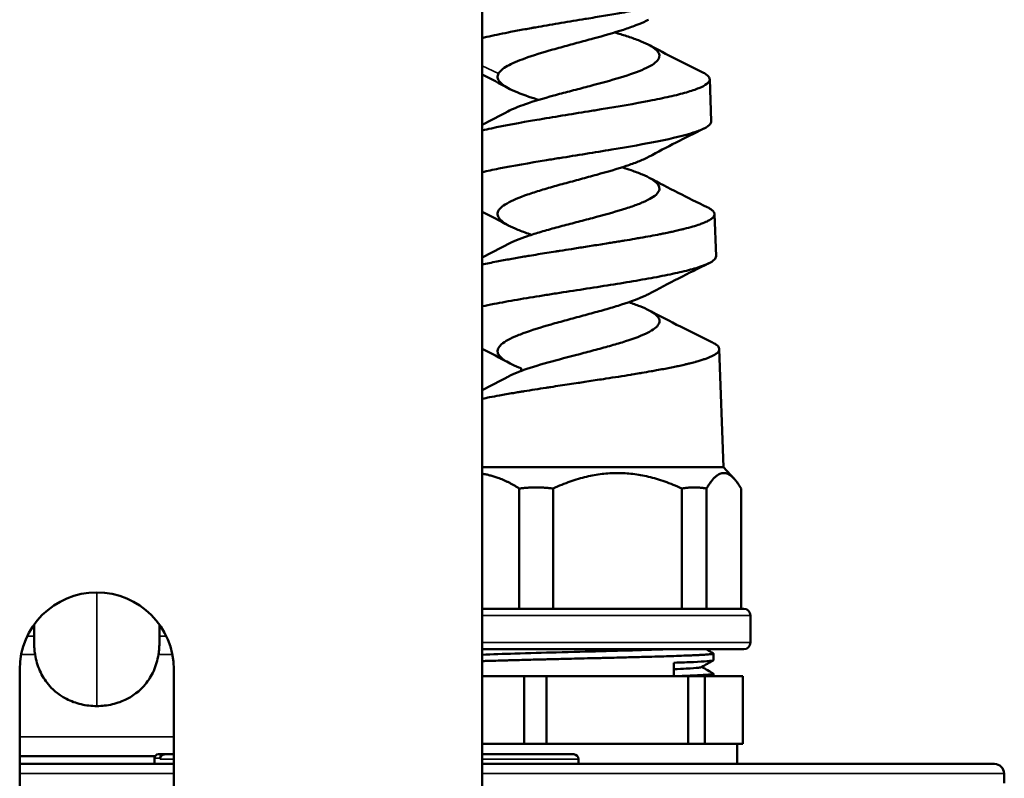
# Model space of a CAD drawing. Header units: millimetres. Extents: x 38 to 2514, y 38 to 1622.
# Tile 267 of 310: x 1570 to 1622, y 917 to 956. Entities that reach past the tile are written whole.
import ezdxf

# ---------------------------------------------------------------- set-up
doc = ezdxf.new("R2010")
doc.units = ezdxf.units.MM
doc.header["$LTSCALE"] = 7.692308
doc.layers.add('Visible (ISO)', color=7, linetype='Continuous', lineweight=50)
doc.layers.add('Visible Narrow (ISO)', color=7, linetype='Continuous', lineweight=35)

msp = doc.modelspace()

# ---------------------------------------------------------------- linework, layer by layer
at = {"layer": 'Visible (ISO)'}
for p, q in [((1594.427, 971.1927), (1594.427, 799.3272)), ((1606.2333, 952.8174), (1606.3111, 950.6375)), ((1606.4833, 945.8176), (1606.5611, 943.6378)), ((1595.3929, 943.3989), (1595.3928, 943.399)), ((1606.7333, 938.8175), (1606.952, 932.6927)), ((1596.4572, 937.6848), (1596.4572, 937.8215)), ((1594.427, 932.6927), (1606.952, 932.6927)), ((1606.952, 932.6927), (1607.5073, 932.0845)), ((1596.352, 931.5855), (1596.352, 925.3427)), ((1598.1086, 931.5855), (1598.1086, 925.3427)), ((1604.7855, 931.5855), (1604.7855, 925.3427)), ((1606.0715, 931.5855), (1606.0715, 925.3427)), ((1607.8606, 931.5855), (1607.8606, 925.3427)), ((1594.427, 925.3427), (1608.002, 925.3427)), ((1608.352, 923.5927), (1608.352, 924.9927)), ((1571.1785, 923.5081), (1571.1785, 924.5266)), ((1577.6756, 924.5266), (1577.6756, 923.5081)), ((1608.002, 923.2427), (1594.427, 923.2427)), ((1606.427, 922.6741), (1606.427, 923.0239)), ((1604.3768, 922.5428), (1604.3768, 921.8427)), ((1570.427, 922.1927), (1570.427, 850.1927)), ((1578.427, 850.1927), (1578.427, 922.1927)), ((1594.427, 921.8427), (1596.5995, 921.8427)), ((1597.7706, 921.8427), (1596.5995, 921.8427)), ((1596.5995, 921.8427), (1596.5995, 918.3427)), ((1597.7706, 921.8427), (1597.7706, 918.3427)), ((1605.1236, 921.8427), (1597.7706, 921.8427)), ((1605.1236, 921.8427), (1605.9809, 921.8427)), ((1605.1236, 921.8427), (1605.1236, 918.3427)), ((1605.9809, 921.8427), (1605.9809, 918.3427)), ((1607.9512, 921.8427), (1605.9809, 921.8427)), ((1606.427, 921.8427), (1606.427, 921.9739)), ((1607.9512, 921.8427), (1607.9512, 918.3427)), ((1594.427, 918.3427), (1595.7428, 918.3427)), ((1595.7428, 918.3427), (1596.5995, 918.3427)), ((1596.5995, 918.3427), (1597.7706, 918.3427)), ((1597.7706, 918.3427), (1598.9408, 918.3427)), ((1598.9408, 918.3427), (1603.9534, 918.3427)), ((1603.9534, 918.3427), (1605.1236, 918.3427)), ((1605.9809, 918.3427), (1605.1236, 918.3427)), ((1605.9809, 918.3427), (1606.2945, 918.3427)), ((1606.2945, 918.3427), (1607.652, 918.3427)), ((1607.652, 918.3427), (1607.9512, 918.3427)), ((1607.652, 918.3427), (1607.652, 917.2927)), ((1570.427, 917.6927), (1577.4538, 917.6927)), ((1577.8929, 917.7927), (1577.627, 917.7927)), ((1577.7371, 917.6927), (1577.7372, 917.6927)), ((1577.9718, 917.7927), (1578.427, 917.7927)), ((1594.427, 917.7927), (1599.177, 917.7927)), ((1578.427, 917.2927), (1570.427, 917.2927)), ((1577.427, 917.5927), (1577.427, 917.2927)), ((1621.0117, 917.2927), (1594.427, 917.2927)), ((1599.427, 917.5427), (1599.427, 917.2927)), ((1621.5116, 916.8032), (1621.5223, 916.2927))]:
    msp.add_line(p, q, dxfattribs=at)
for centre, radius, start, end in [((1574.427, 922.1927), 4, 0, 180), ((1608.002, 924.9927), 0.35, 0, 90), ((1608.002, 923.5927), 0.35, 270, 0), ((1577.627, 917.5927), 0.2, 90, 180), ((1599.177, 917.5427), 0.25, 0, 90), ((1621.0117, 916.7927), 0.5, 1.2, 90)]:
    msp.add_arc(centre, radius, start, end, dxfattribs=at)
for centre, major_axis, ratio, start_param, end_param in [((1577.7886, 917.3529), (-0.2992, -0.4051), 0.5722142, 3.5481778, 3.5807285), ((1577.9926, 917.5839), (-0.2333, 0.0665), 0.8482148, 5.0364768, 5.0662966)]:
    msp.add_ellipse(centre, major_axis=major_axis, ratio=ratio, start_param=start_param, end_param=end_param, dxfattribs=at)
for points, knots in [([(1606.061, 957.6377), (1606.0617, 957.6182), (1606.0594, 957.5986), (1606.0539, 957.579), (1606.0476, 957.5561), (1606.037, 957.5331), (1606.0223, 957.5101), (1606.0075, 957.4872), (1605.9885, 957.4642), (1605.9653, 957.4412), (1605.9595, 957.4354), (1605.9533, 957.4296), (1605.947, 957.4237), (1605.9281, 957.4066), (1605.9068, 957.3895), (1605.8834, 957.3724), (1605.8708, 957.3632), (1605.8576, 957.3541), (1605.8438, 957.345), (1605.7848, 957.3061), (1605.7142, 957.2673), (1605.6325, 957.2286), (1605.5507, 957.1899), (1605.4578, 957.1512), (1605.3543, 957.1125), (1605.2846, 957.0865), (1605.21, 957.0604), (1605.1307, 957.0344), (1605.0521, 957.0085), (1604.9688, 956.9827), (1604.8808, 956.9568), (1604.8561, 956.9495), (1604.831, 956.9422), (1604.8056, 956.9349), (1604.7415, 956.9166), (1604.6751, 956.8982), (1604.6063, 956.8798), (1604.531, 956.8597), (1604.4528, 956.8395), (1604.372, 956.8192), (1604.2913, 956.799), (1604.208, 956.7787), (1604.1222, 956.7584), (1604.0365, 956.7381), (1603.9483, 956.7178), (1603.8581, 956.6976), (1603.7791, 956.6798), (1603.6984, 956.662), (1603.6164, 956.6443), (1603.4618, 956.611), (1603.3023, 956.5777), (1603.1381, 956.5446), (1602.9753, 956.5117), (1602.8079, 956.4788), (1602.6365, 956.4461), (1602.6282, 956.4445), (1602.6198, 956.4429), (1602.6114, 956.4413), (1602.5577, 956.4311), (1602.5036, 956.4209), (1602.4491, 956.4107), (1602.1624, 956.3569), (1601.8652, 956.3033), (1601.5599, 956.2495), (1601.4254, 956.2259), (1601.2893, 956.2021), (1601.1518, 956.1784), (1601.01, 956.1539), (1600.8667, 956.1293), (1600.7223, 956.1048), (1600.5779, 956.0802), (1600.4325, 956.0556), (1600.2864, 956.031), (1600.1404, 956.0064), (1599.9936, 955.9819), (1599.8467, 955.9573), (1599.8216, 955.9531), (1599.7964, 955.949), (1599.7713, 955.9448), (1599.5654, 955.9105), (1599.3593, 955.8763), (1599.1536, 955.8421), (1598.9465, 955.8077), (1598.7399, 955.7733), (1598.5346, 955.7389), (1598.4822, 955.7301), (1598.4298, 955.7213), (1598.3775, 955.7125), (1598.1753, 955.6785), (1597.9745, 955.6445), (1597.7758, 955.6105), (1597.5813, 955.5772), (1597.3888, 955.5438), (1597.1987, 955.5103), (1597.1412, 955.5002), (1597.084, 955.4901), (1597.027, 955.48), (1597.0054, 955.4762), (1596.9837, 955.4723), (1596.9622, 955.4685), (1596.8539, 955.4492), (1596.7465, 955.4299), (1596.6402, 955.4106), (1596.5129, 955.3875), (1596.3871, 955.3643), (1596.2633, 955.3411), (1596.1396, 955.318), (1596.0178, 955.2948), (1595.8984, 955.2716), (1595.8546, 955.2631), (1595.8111, 955.2546), (1595.7679, 955.2461), (1595.5698, 955.2071), (1595.3787, 955.1682), (1595.1954, 955.1293), (1595.0121, 955.0903), (1594.8366, 955.0514), (1594.6697, 955.0125)], [0.24988323, 0.24988323, 0.24988323, 0.24988323, 0.26666667, 0.26666667, 0.26666667, 0.28628731, 0.28628731, 0.28628731, 0.30589775, 0.30589775, 0.30589775, 0.3108598, 0.3108598, 0.3108598, 0.32551015, 0.32551015, 0.32551015, 0.33333333, 0.33333333, 0.33333333, 0.36666667, 0.36666667, 0.36666667, 0.4, 0.4, 0.4, 0.4224482, 0.4224482, 0.4224482, 0.44469236, 0.44469236, 0.44469236, 0.45094189, 0.45094189, 0.45094189, 0.46666667, 0.46666667, 0.46666667, 0.48388019, 0.48388019, 0.48388019, 0.50107628, 0.50107628, 0.50107628, 0.51827575, 0.51827575, 0.51827575, 0.53333333, 0.53333333, 0.53333333, 0.56169038, 0.56169038, 0.56169038, 0.58982882, 0.58982882, 0.58982882, 0.59120469, 0.59120469, 0.59120469, 0.6, 0.6, 0.6, 0.64628207, 0.64628207, 0.64628207, 0.66666667, 0.66666667, 0.66666667, 0.68769532, 0.68769532, 0.68769532, 0.70871616, 0.70871616, 0.70871616, 0.72973804, 0.72973804, 0.72973804, 0.73333333, 0.73333333, 0.73333333, 0.76277084, 0.76277084, 0.76277084, 0.7924219, 0.7924219, 0.7924219, 0.8, 0.8, 0.8, 0.82931813, 0.82931813, 0.82931813, 0.85800137, 0.85800137, 0.85800137, 0.86666667, 0.86666667, 0.86666667, 0.8699595, 0.8699595, 0.8699595, 0.8864767, 0.8864767, 0.8864767, 0.90627436, 0.90627436, 0.90627436, 0.9260698, 0.9260698, 0.9260698, 0.93333333, 0.93333333, 0.93333333, 0.96666667, 0.96666667, 0.96666667, 1, 1, 1, 1]), ([(1603.0617, 955.9081), (1603.0228, 955.8871), (1602.982, 955.8661), (1602.7837, 955.7685), (1602.6045, 955.6923), (1602.2057, 955.54), (1601.9874, 955.4642), (1601.2794, 955.2345), (1600.7467, 955.0831), (1600.0485, 954.8915), (1599.9084, 954.8533), (1599.4854, 954.7388), (1599.2014, 954.6628), (1598.6406, 954.5105), (1598.3651, 954.4347), (1597.5589, 954.2052), (1597.0619, 954.0539), (1596.272, 953.7686), (1595.9662, 953.6382), (1595.6179, 953.4408), (1595.521, 953.3753), (1595.3665, 953.2438), (1595.3093, 953.1782), (1595.2732, 953.1124)], [4.8064343, 4.8064343, 4.8064343, 4.8064343, 4.8306032, 4.8306032, 4.9187798, 4.9187798, 5.0062986, 5.0062986, 5.1830409, 5.1830409, 5.2269222, 5.2269222, 5.3149478, 5.3149478, 5.4024652, 5.4024652, 5.5790605, 5.5790605, 5.7308842, 5.7308842, 5.8063821, 5.8063821, 5.8822651, 5.8822651, 5.8822651, 5.8822651]), ([(1594.6697, 955.0125), (1594.6228, 955.0015), (1594.5765, 954.9906), (1594.531, 954.9797), (1594.4959, 954.9713), (1594.4613, 954.9629), (1594.427, 954.9545)], [0, 0, 0, 0, 0.04657747, 0.04657747, 0.04657747, 0.082404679, 0.082404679, 0.082404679, 0.082404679]), ([(1595.7609, 951.1495), (1595.9978, 951.2761), (1596.3064, 951.4021), (1597.1009, 951.6763), (1597.5995, 951.823), (1598.4066, 952.0439), (1598.6823, 952.117), (1599.2427, 952.2642), (1599.526, 952.3379), (1599.9477, 952.4483), (1600.0872, 952.4849), (1600.782, 952.6693), (1601.3109, 952.816), (1602.2496, 953.1113), (1602.6498, 953.2579), (1603.1092, 953.4789), (1603.2376, 953.5519), (1603.4425, 953.699), (1603.5183, 953.7727), (1603.5901, 953.8831), (1603.607, 953.9198), (1603.6563, 954.1042), (1603.581, 954.2509), (1603.2098, 954.5461), (1602.9179, 954.6927), (1602.3482, 954.9137), (1602.1387, 954.9867), (1601.7192, 955.1225), (1601.5149, 955.1848), (1601.3011, 955.2472)], [0.1569038, 0.1569038, 0.1569038, 0.1569038, 0.3074581, 0.3074581, 0.4831232, 0.4831232, 0.5703368, 0.5703368, 0.6579522, 0.6579522, 0.7016145, 0.7016145, 0.8773192, 0.8773192, 1.0529509, 1.0529509, 1.1401626, 1.1401626, 1.2277458, 1.2277458, 1.2714145, 1.2714145, 1.4471188, 1.4471188, 1.6227073, 1.6227073, 1.7099178, 1.7099178, 1.7840186, 1.7840186, 1.7840186, 1.7840186]), ([(1605.8483, 953.1879), (1605.8903, 953.1672), (1605.929, 953.1464), (1606.0889, 953.0524), (1606.1708, 952.979), (1606.2278, 952.869), (1606.2358, 952.8324), (1606.2267, 952.7227), (1606.1766, 952.65), (1605.9897, 952.5035), (1605.8533, 952.4303), (1605.4984, 952.284), (1605.2805, 952.2112), (1604.7703, 952.0649), (1604.4793, 951.9915), (1603.8333, 951.8449), (1603.4798, 951.7719), (1602.341, 951.5519), (1601.4911, 951.4056), (1600.3786, 951.2225), (1600.1547, 951.186), (1599.4802, 951.0762), (1599.0282, 951.003), (1598.1311, 950.8565), (1597.6883, 950.7836), (1596.3941, 950.5636), (1595.5943, 950.4174), (1594.7381, 950.2355), (1594.5787, 950.2002), (1594.427, 950.1648)], [-2.3157385, -2.3157385, -2.3157385, -2.3157385, -2.2771904, -2.2771904, -2.1410875, -2.1410875, -2.0730013, -2.0730013, -1.9369257, -1.9369257, -1.800748, -1.800748, -1.6642435, -1.6642435, -1.5275724, -1.5275724, -1.3906337, -1.3906337, -1.1155215, -1.1155215, -1.0469188, -1.0469188, -0.9097814, -0.9097814, -0.772242, -0.772242, -0.4959567, -0.4959567, -0.4292558, -0.4292558, -0.4292558, -0.4292558]), ([(1595.2732, 953.1124), (1595.2366, 953.0457), (1595.2217, 952.979), (1595.2357, 952.8454), (1595.2646, 952.7788), (1595.4162, 952.5782), (1595.6026, 952.4451), (1596.1653, 952.1591), (1596.5589, 952.0077), (1597.1315, 951.8196), (1597.2439, 951.7839), (1597.3594, 951.7481)], [0.00001817, 0.00001817, 0.00001817, 0.00001817, 0.07687262, 0.07687262, 0.15393687, 0.15393687, 0.30809836, 0.30809836, 0.48381519, 0.48381519, 0.52508319, 0.52508319, 0.52508319, 0.52508319]), ([(1594.427, 947.9979), (1594.6939, 948.0586), (1594.9827, 948.1191), (1596.0329, 948.3264), (1596.8748, 948.4725), (1597.9901, 948.6558), (1598.2148, 948.6923), (1598.8929, 948.802), (1599.3496, 948.8752), (1600.2604, 949.0217), (1600.7123, 949.0946), (1602.0374, 949.3143), (1602.8663, 949.4604), (1604.3179, 949.7537), (1604.9266, 949.8999), (1605.6105, 950.1198), (1605.7984, 950.1926), (1606.0902, 950.3393), (1606.1934, 950.4125), (1606.2934, 950.5364), (1606.3129, 950.5869), (1606.3111, 950.6375)], [-3.9404755, -3.9404755, -3.9404755, -3.9404755, -3.8249776, -3.8249776, -3.5462899, -3.5462899, -3.4769357, -3.4769357, -3.3385475, -3.3385475, -3.1999808, -3.1999808, -2.9226448, -2.9226448, -2.6456764, -2.6456764, -2.5079852, -2.5079852, -2.370381, -2.370381, -2.2751348, -2.2751348, -2.2751348, -2.2751348]), ([(1603.0639, 948.7927), (1602.9825, 948.7488), (1602.8929, 948.705), (1602.6272, 948.585), (1602.4364, 948.5089), (1602.1211, 948.3949), (1602.0112, 948.3569), (1601.4397, 948.1666), (1600.9198, 948.0152), (1600.0927, 947.7866), (1599.8111, 947.7105), (1599.2463, 947.558), (1598.9644, 947.482), (1598.4084, 947.3298), (1598.1356, 947.2538), (1597.6108, 947.1015), (1597.3601, 947.0254), (1597.0063, 946.9114), (1596.8923, 946.8734), (1596.3433, 946.6831), (1595.9803, 946.5317), (1595.5831, 946.3031), (1595.4762, 946.227), (1595.3173, 946.0746), (1595.2654, 945.9985), (1595.2181, 945.8463), (1595.2229, 945.7704), (1595.2894, 945.618), (1595.3507, 945.542), (1595.5279, 945.3898), (1595.6434, 945.3139), (1595.9244, 945.1617), (1596.089, 945.0857), (1596.4626, 944.9332), (1596.6708, 944.8571), (1596.9272, 944.7706), (1596.9578, 944.7604), (1596.9887, 944.7501)], [1.6627238, 1.6627238, 1.6627238, 1.6627238, 1.7133612, 1.7133612, 1.8009537, 1.8009537, 1.8447968, 1.8447968, 2.0204905, 2.0204905, 2.1084557, 2.1084557, 2.196048, 2.196048, 2.2839655, 2.2839655, 2.3715521, 2.3715521, 2.4153904, 2.4153904, 2.5910864, 2.5910864, 2.6790444, 2.6790444, 2.7666359, 2.7666359, 2.8545388, 2.8545388, 2.9421181, 2.9421181, 3.0299132, 3.0299132, 3.1175428, 3.1175428, 3.2055291, 3.2055291, 3.2173246, 3.2173246, 3.2173246, 3.2173246]), ([(1595.7625, 944.2671), (1596.0217, 944.4056), (1596.3664, 944.5425), (1596.8879, 944.7179), (1597.0016, 944.7547), (1597.3543, 944.8648), (1597.6042, 944.9378), (1598.1274, 945.0848), (1598.3995, 945.1584), (1598.954, 945.3056), (1599.2351, 945.3786), (1599.7989, 945.5255), (1600.08, 945.5991), (1600.9058, 945.8202), (1601.4254, 945.9655), (1601.9973, 946.1497), (1602.1074, 946.1864), (1602.4232, 946.2966), (1602.6144, 946.3696), (1602.9533, 946.5166), (1603.0999, 946.5901), (1603.4631, 946.8113), (1603.5999, 946.9566), (1603.6468, 947.2513), (1603.5565, 947.3966), (1603.308, 947.5807), (1603.2518, 947.6175), (1603.0641, 947.7277), (1602.9141, 947.8007), (1602.5678, 947.9477), (1602.3722, 948.0213), (1602.0075, 948.1466), (1601.849, 948.1979), (1601.6831, 948.2492)], [3.2954817, 3.2954817, 3.2954817, 3.2954817, 3.4601461, 3.4601461, 3.5038034, 3.5038034, 3.5909903, 3.5909903, 3.6785409, 3.6785409, 3.7657432, 3.7657432, 3.8533362, 3.8533362, 4.0282814, 4.0282814, 4.0719462, 4.0719462, 4.159143, 4.159143, 4.2467108, 4.2467108, 4.4216797, 4.4216797, 4.5966183, 4.5966183, 4.6402903, 4.6402903, 4.7274928, 4.7274928, 4.8150745, 4.8150745, 4.8763063, 4.8763063, 4.8763063, 4.8763063]), ([(1594.427, 943.2047), (1594.6629, 943.2557), (1594.9142, 943.3069), (1595.1793, 943.3582), (1595.297, 943.381), (1595.4175, 943.4038), (1595.5406, 943.4266), (1595.5455, 943.4276), (1595.5504, 943.4285), (1595.5553, 943.4294), (1595.6637, 943.4494), (1595.774, 943.4695), (1595.8861, 943.4895), (1596.0032, 943.5105), (1596.1222, 943.5314), (1596.2426, 943.5523), (1596.3633, 943.5733), (1596.4854, 943.5942), (1596.6087, 943.6151), (1596.6985, 943.6303), (1596.7889, 943.6455), (1596.8798, 943.6606), (1597.0272, 943.6852), (1597.1759, 943.7097), (1597.3256, 943.7342), (1597.4763, 943.7588), (1597.628, 943.7834), (1597.7808, 943.8079), (1597.9341, 943.8326), (1598.0884, 943.8572), (1598.2436, 943.8818), (1598.2642, 943.8851), (1598.2848, 943.8883), (1598.3054, 943.8916), (1598.3614, 943.9004), (1598.4175, 943.9093), (1598.4736, 943.9182), (1598.6682, 943.9489), (1598.8642, 943.9796), (1599.0609, 944.0103), (1599.2999, 944.0477), (1599.5401, 944.0852), (1599.7805, 944.1228), (1599.9137, 944.1437), (1600.047, 944.1646), (1600.1801, 944.1856), (1600.313, 944.2065), (1600.4457, 944.2275), (1600.5777, 944.2485), (1600.7098, 944.2695), (1600.8412, 944.2906), (1600.9715, 944.3115), (1601.0652, 944.3266), (1601.1584, 944.3417), (1601.2509, 944.3568), (1601.3541, 944.3735), (1601.4564, 944.3903), (1601.5579, 944.407), (1601.6417, 944.4208), (1601.7249, 944.4346), (1601.8075, 944.4483), (1601.9939, 944.4794), (1602.1771, 944.5103), (1602.3567, 944.5413), (1602.4474, 944.5569), (1602.5372, 944.5726), (1602.626, 944.5882), (1602.8072, 944.6201), (1602.9844, 944.652), (1603.1572, 944.684), (1603.3256, 944.7152), (1603.4899, 944.7465), (1603.6496, 944.7779), (1603.7213, 944.792), (1603.7921, 944.8061), (1603.8619, 944.8203), (1603.9682, 944.8418), (1604.0722, 944.8634), (1604.1738, 944.885), (1604.1907, 944.8886), (1604.2076, 944.8922), (1604.2243, 944.8958), (1604.3082, 944.9138), (1604.3902, 944.9318), (1604.4702, 944.9498), (1604.5663, 944.9714), (1604.6595, 944.9929), (1604.7496, 945.0145), (1604.8059, 945.028), (1604.8609, 945.0415), (1604.9147, 945.0549), (1605.0708, 945.094), (1605.2163, 945.1329), (1605.3507, 945.1719), (1605.4852, 945.2109), (1605.6086, 945.2499), (1605.7205, 945.289), (1605.7935, 945.3145), (1605.8616, 945.34), (1605.9246, 945.3654), (1605.9404, 945.3718), (1605.9559, 945.3782), (1605.9711, 945.3846), (1606.0183, 945.4045), (1606.0624, 945.4244), (1606.1032, 945.4443), (1606.1572, 945.4705), (1606.2055, 945.4968), (1606.2481, 945.523), (1606.307, 945.5592), (1606.355, 945.5954), (1606.3918, 945.6317), (1606.4291, 945.6683), (1606.455, 945.705), (1606.4695, 945.7417), (1606.4714, 945.7465), (1606.4732, 945.7513), (1606.4747, 945.7562), (1606.4839, 945.7857), (1606.4858, 945.8152), (1606.4802, 945.8447), (1606.4784, 945.8543), (1606.4758, 945.8639), (1606.4725, 945.8734), (1606.4654, 945.8934), (1606.455, 945.9133), (1606.4413, 945.9332), (1606.4284, 945.9518), (1606.4125, 945.9704), (1606.3938, 945.989), (1606.365, 946.0176), (1606.3293, 946.0462), (1606.2868, 946.0748), (1606.2448, 946.1031), (1606.1962, 946.1314), (1606.1409, 946.1598), (1606.1301, 946.1654), (1606.1191, 946.1709), (1606.1078, 946.1765)], [0.00346338, 0.00346338, 0.00346338, 0.00346338, 0.04722277, 0.04722277, 0.04722277, 0.06666667, 0.06666667, 0.06666667, 0.0674383, 0.0674383, 0.0674383, 0.08453261, 0.08453261, 0.08453261, 0.10240041, 0.10240041, 0.10240041, 0.12029559, 0.12029559, 0.12029559, 0.13333333, 0.13333333, 0.13333333, 0.15449767, 0.15449767, 0.15449767, 0.17579844, 0.17579844, 0.17579844, 0.19716721, 0.19716721, 0.19716721, 0.2, 0.2, 0.2, 0.20768776, 0.20768776, 0.20768776, 0.23431866, 0.23431866, 0.23431866, 0.26666667, 0.26666667, 0.26666667, 0.2845915, 0.2845915, 0.2845915, 0.30250895, 0.30250895, 0.30250895, 0.32043914, 0.32043914, 0.32043914, 0.33333333, 0.33333333, 0.33333333, 0.34772139, 0.34772139, 0.34772139, 0.35960559, 0.35960559, 0.35960559, 0.38644448, 0.38644448, 0.38644448, 0.4, 0.4, 0.4, 0.42763964, 0.42763964, 0.42763964, 0.4545754, 0.4545754, 0.4545754, 0.46666667, 0.46666667, 0.46666667, 0.48506926, 0.48506926, 0.48506926, 0.48813843, 0.48813843, 0.48813843, 0.50345992, 0.50345992, 0.50345992, 0.52185331, 0.52185331, 0.52185331, 0.53333333, 0.53333333, 0.53333333, 0.56666667, 0.56666667, 0.56666667, 0.6, 0.6, 0.6, 0.62174363, 0.62174363, 0.62174363, 0.62720207, 0.62720207, 0.62720207, 0.64420515, 0.64420515, 0.64420515, 0.66666667, 0.66666667, 0.66666667, 0.69774048, 0.69774048, 0.69774048, 0.72918706, 0.72918706, 0.72918706, 0.73333333, 0.73333333, 0.73333333, 0.758645, 0.758645, 0.758645, 0.76685397, 0.76685397, 0.76685397, 0.78396879, 0.78396879, 0.78396879, 0.8, 0.8, 0.8, 0.8246077, 0.8246077, 0.8246077, 0.84890337, 0.84890337, 0.84890337, 0.85364304, 0.85364304, 0.85364304, 0.85364304]), ([(1594.427, 941.0364), (1594.6218, 941.0779), (1594.8267, 941.1193), (1595.4185, 941.2337), (1595.8232, 941.3063), (1596.6751, 941.4523), (1597.1203, 941.5255), (1597.8073, 941.6354), (1598.0391, 941.6719), (1598.7401, 941.7815), (1599.2134, 941.8542), (1600.1578, 942.0008), (1600.6267, 942.074), (1601.5431, 942.2202), (1601.9886, 942.2927), (1602.8426, 942.4388), (1603.2492, 942.512), (1604.0091, 942.6584), (1604.3607, 942.7312), (1604.9967, 942.8772), (1605.2796, 942.9504), (1606.0125, 943.1707), (1606.3377, 943.3155), (1606.5361, 943.5214), (1606.5632, 943.5795), (1606.5611, 943.6376)], [-8.4322851, -8.4322851, -8.4322851, -8.4322851, -8.3508757, -8.3508757, -8.2074583, -8.2074583, -8.0640308, -8.0640308, -7.9922907, -7.9922907, -7.8489446, -7.8489446, -7.7057627, -7.7057627, -7.563064, -7.563064, -7.4202945, -7.4202945, -7.2775968, -7.2775968, -7.1350865, -7.1350865, -6.8492825, -6.8492825, -6.7358312, -6.7358312, -6.7358312, -6.7358312]), ([(1603.0623, 941.6753), (1603.0052, 941.6445), (1602.9442, 941.6138), (1602.5559, 941.4297), (1602.1412, 941.2786), (1601.5407, 941.0871), (1601.4174, 941.049), (1601.0373, 940.9346), (1600.7717, 940.8586), (1600.2254, 940.7064), (1599.9462, 940.6304), (1599.3818, 940.4778), (1599.0981, 940.4017), (1598.5388, 940.2494), (1598.2645, 940.1735), (1597.4653, 939.944), (1596.9759, 939.7929), (1596.4576, 939.6014), (1596.3594, 939.5633), (1596.08, 939.4488), (1595.9156, 939.3729), (1595.6364, 939.2206), (1595.5221, 939.1447), (1595.2583, 938.9153), (1595.1933, 938.7642), (1595.2866, 938.4788), (1595.4146, 938.3482), (1595.7249, 938.1504), (1595.847, 938.0847), (1596.127, 937.953), (1596.2844, 937.8874), (1596.4572, 937.8215)], [4.3996192, 4.3996192, 4.3996192, 4.3996192, 4.4350323, 4.4350323, 4.6114778, 4.6114778, 4.6553559, 4.6553559, 4.7432642, 4.7432642, 4.8308943, 4.8308943, 4.9189092, 4.9189092, 5.0065436, 5.0065436, 5.1829952, 5.1829952, 5.22687, 5.22687, 5.314805, 5.314805, 5.4024363, 5.4024363, 5.5788144, 5.5788144, 5.7308497, 5.7308497, 5.8065678, 5.8065678, 5.8825009, 5.8825009, 5.8825009, 5.8825009]), ([(1595.7616, 937.3831), (1595.7736, 937.3894), (1595.7857, 937.3958), (1595.9402, 937.4759), (1596.1067, 937.5496), (1596.3888, 937.66), (1596.4878, 937.6967), (1597.0097, 937.881), (1597.5009, 938.0277), (1598.5699, 938.3229), (1599.1368, 938.4695), (1599.9828, 938.6904), (1600.261, 938.7635), (1600.805, 938.9106), (1601.0693, 938.9843), (1601.4471, 939.0947), (1601.5695, 939.1313), (1602.1657, 939.3157), (1602.5766, 939.4624), (1603.2153, 939.7575), (1603.4366, 939.9041), (1603.6015, 940.125), (1603.6284, 940.1981), (1603.6255, 940.3452), (1603.5956, 940.4188), (1603.5088, 940.5292), (1603.473, 940.5659), (1603.2591, 940.7502), (1602.9803, 940.8969), (1602.4383, 941.1134), (1602.2474, 941.1821), (1602.0406, 941.251)], [0.5634458, 0.5634458, 0.5634458, 0.5634458, 0.5710152, 0.5710152, 0.6586147, 0.6586147, 0.7022761, 0.7022761, 0.87793, 0.87793, 1.0535284, 1.0535284, 1.1407614, 1.1407614, 1.2283332, 1.2283332, 1.2720004, 1.2720004, 1.4476551, 1.4476551, 1.6232159, 1.6232159, 1.7104472, 1.7104472, 1.7979827, 1.7979827, 1.8416565, 1.8416565, 2.0173061, 2.0173061, 2.0992438, 2.0992438, 2.0992438, 2.0992438]), ([(1594.427, 936.2407), (1594.5522, 936.2662), (1594.6814, 936.2916), (1594.8144, 936.3171), (1594.9771, 936.3483), (1595.1454, 936.3796), (1595.319, 936.411), (1595.4362, 936.4322), (1595.5558, 936.4534), (1595.6775, 936.4747), (1595.7991, 936.496), (1595.9229, 936.5172), (1596.0484, 936.5385), (1596.142, 936.5543), (1596.2365, 936.5702), (1596.3319, 936.586), (1596.3645, 936.5914), (1596.3973, 936.5968), (1596.4301, 936.6022), (1596.4895, 936.612), (1596.5491, 936.6217), (1596.609, 936.6315), (1596.7928, 936.6614), (1596.9791, 936.6912), (1597.1672, 936.7209), (1597.3566, 936.7508), (1597.5478, 936.7807), (1597.7402, 936.8104), (1597.8241, 936.8234), (1597.9083, 936.8364), (1597.9926, 936.8494), (1598.1519, 936.8739), (1598.3117, 936.8984), (1598.4722, 936.9228), (1598.6327, 936.9473), (1598.7938, 936.9718), (1598.9553, 936.9963), (1599.1082, 937.0195), (1599.2615, 937.0427), (1599.4152, 937.0659), (1599.4347, 937.0689), (1599.4543, 937.0718), (1599.4738, 937.0748), (1599.6001, 937.0939), (1599.7267, 937.113), (1599.8532, 937.1322), (1599.9991, 937.1543), (1600.145, 937.1764), (1600.2903, 937.1985), (1600.4357, 937.2206), (1600.5806, 937.2427), (1600.7245, 937.2649), (1600.765, 937.2711), (1600.8055, 937.2773), (1600.8458, 937.2835), (1601.0683, 937.3179), (1601.2883, 937.3522), (1601.505, 937.3865), (1601.7235, 937.4211), (1601.9388, 937.4556), (1602.1499, 937.4902), (1602.1724, 937.4939), (1602.1949, 937.4976), (1602.2173, 937.5013), (1602.3438, 937.5221), (1602.4687, 937.5428), (1602.592, 937.5636), (1602.6341, 937.5707), (1602.676, 937.5778), (1602.7177, 937.5848), (1602.8798, 937.6124), (1603.0391, 937.6399), (1603.1953, 937.6676), (1603.2918, 937.6847), (1603.3872, 937.7018), (1603.4813, 937.7189), (1603.6004, 937.7406), (1603.7175, 937.7624), (1603.8322, 937.7842), (1603.9468, 937.806), (1604.0591, 937.8279), (1604.1686, 937.8498), (1604.2782, 937.8717), (1604.3851, 937.8936), (1604.4889, 937.9155), (1604.5266, 937.9235), (1604.5639, 937.9315), (1604.6008, 937.9394), (1604.7066, 937.9622), (1604.8091, 937.9851), (1604.908, 938.0078), (1604.9727, 938.0227), (1605.0358, 938.0376), (1605.0973, 938.0524), (1605.1299, 938.0603), (1605.1621, 938.0681), (1605.1938, 938.076), (1605.2854, 938.0987), (1605.3732, 938.1213), (1605.4569, 938.1438), (1605.4759, 938.1489), (1605.4947, 938.154), (1605.5133, 938.1591), (1605.591, 938.1804), (1605.665, 938.2017), (1605.7355, 938.2229), (1605.8061, 938.2442), (1605.8732, 938.2655), (1605.9367, 938.2868), (1606.0001, 938.308), (1606.0599, 938.3293), (1606.1162, 938.3506), (1606.1384, 938.359), (1606.1599, 938.3674), (1606.181, 938.3758), (1606.2393, 938.3991), (1606.2934, 938.4225), (1606.3429, 938.4459), (1606.3925, 938.4694), (1606.4376, 938.4928), (1606.478, 938.5164), (1606.4922, 938.5246), (1606.5059, 938.5329), (1606.519, 938.5412), (1606.543, 938.5564), (1606.565, 938.5717), (1606.5851, 938.5869), (1606.5887, 938.5896), (1606.5923, 938.5924), (1606.5958, 938.5952), (1606.623, 938.6166), (1606.6461, 938.638), (1606.6653, 938.6594), (1606.6844, 938.6808), (1606.6995, 938.7022), (1606.7105, 938.7235), (1606.7216, 938.7449), (1606.7286, 938.7663), (1606.7316, 938.7876), (1606.7329, 938.7968), (1606.7334, 938.8059), (1606.7332, 938.815), (1606.7327, 938.8397), (1606.7268, 938.8644), (1606.7156, 938.889), (1606.7043, 938.9139), (1606.6876, 938.9386), (1606.6656, 938.9634), (1606.6459, 938.9856), (1606.6219, 939.0078), (1606.5935, 939.03), (1606.5925, 939.0309), (1606.5914, 939.0317), (1606.5903, 939.0325), (1606.5436, 939.0687), (1606.4855, 939.1049), (1606.4161, 939.1412), (1606.4015, 939.1488), (1606.3865, 939.1564), (1606.371, 939.164)], [0.01384113, 0.01384113, 0.01384113, 0.01384113, 0.03573294, 0.03573294, 0.03573294, 0.0625, 0.0625, 0.0625, 0.08055991, 0.08055991, 0.08055991, 0.09861382, 0.09861382, 0.09861382, 0.11206893, 0.11206893, 0.11206893, 0.11667788, 0.11667788, 0.11667788, 0.125, 0.125, 0.125, 0.15055023, 0.15055023, 0.15055023, 0.17627893, 0.17627893, 0.17627893, 0.1875, 0.1875, 0.1875, 0.20869903, 0.20869903, 0.20869903, 0.22991628, 0.22991628, 0.22991628, 0.25, 0.25, 0.25, 0.25255099, 0.25255099, 0.25255099, 0.26905305, 0.26905305, 0.26905305, 0.2880955, 0.2880955, 0.2880955, 0.30713805, 0.30713805, 0.30713805, 0.3125, 0.3125, 0.3125, 0.34204015, 0.34204015, 0.34204015, 0.3718216, 0.3718216, 0.3718216, 0.375, 0.375, 0.375, 0.39291698, 0.39291698, 0.39291698, 0.39902853, 0.39902853, 0.39902853, 0.42280187, 0.42280187, 0.42280187, 0.4375, 0.4375, 0.4375, 0.45609682, 0.45609682, 0.45609682, 0.47467977, 0.47467977, 0.47467977, 0.49325919, 0.49325919, 0.49325919, 0.5, 0.5, 0.5, 0.5193494, 0.5193494, 0.5193494, 0.53200068, 0.53200068, 0.53200068, 0.53871031, 0.53871031, 0.53871031, 0.55810145, 0.55810145, 0.55810145, 0.5625, 0.5625, 0.5625, 0.58090202, 0.58090202, 0.58090202, 0.59934645, 0.59934645, 0.59934645, 0.61776115, 0.61776115, 0.61776115, 0.625, 0.625, 0.625, 0.64506185, 0.64506185, 0.64506185, 0.66510452, 0.66510452, 0.66510452, 0.67216874, 0.67216874, 0.67216874, 0.6851327, 0.6851327, 0.6851327, 0.6875, 0.6875, 0.6875, 0.70572142, 0.70572142, 0.70572142, 0.72394614, 0.72394614, 0.72394614, 0.74219443, 0.74219443, 0.74219443, 0.75, 0.75, 0.75, 0.77121657, 0.77121657, 0.77121657, 0.7925941, 0.7925941, 0.7925941, 0.81177712, 0.81177712, 0.81177712, 0.8125, 0.8125, 0.8125, 0.84375, 0.84375, 0.84375, 0.85028834, 0.85028834, 0.85028834, 0.85028834]), ([(1571.1785, 923.5081), (1571.1785, 923.4397), (1571.1817, 923.3661), (1571.1962, 923.1872), (1571.2097, 923.0802), (1571.2267, 922.972)], [-0.058055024, -0.058055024, -0.058055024, -0.058055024, -0.032957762, -0.032957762, -0.000001, -0.000001, -0.000001, -0.000001]), ([(1577.6274, 922.972), (1577.6443, 923.0802), (1577.6579, 923.1872), (1577.6724, 923.3661), (1577.6755, 923.4397), (1577.6756, 923.5081)], [-0.129381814, -0.129381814, -0.129381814, -0.129381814, -0.096357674, -0.096357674, -0.071209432, -0.071209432, -0.071209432, -0.071209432]), ([(1571.2267, 922.972), (1571.2728, 922.6773), (1571.3528, 922.3951), (1571.5881, 921.8679), (1571.7364, 921.6295), (1572.0819, 921.2156), (1572.3754, 920.9125), (1573.0936, 920.5456), (1573.3502, 920.4526), (1573.88, 920.3273), (1574.1535, 920.2947), (1574.427, 920.2947)], [-0.68841177, -0.68841177, -0.68841177, -0.68841177, -0.50413521, -0.50413521, -0.32837443, -0.32837443, -0.16421584, -0.16421584, -0.08206595, -0.08206595, -0.000001, -0.000001, -0.000001, -0.000001]), ([(1574.427, 920.2947), (1574.7003, 920.2947), (1574.9735, 920.3272), (1575.5028, 920.4523), (1575.7592, 920.5451), (1576.4772, 920.9115), (1576.771, 921.2144), (1577.1169, 921.6283), (1577.2654, 921.867), (1577.5011, 922.3946), (1577.5812, 922.677), (1577.6274, 922.972)], [-0.33528729, -0.33528729, -0.33528729, -0.33528729, -0.29535603, -0.29535603, -0.25538351, -0.25538351, -0.17543452, -0.17543452, -0.08979314, -0.08979314, -0.000001, -0.000001, -0.000001, -0.000001]), ([(1594.427, 922.9614), (1594.939, 922.9829), (1595.5337, 923.0027), (1596.1274, 923.0208), (1596.8744, 923.0436), (1597.6005, 923.0633), (1598.2675, 923.081), (1599.1294, 923.1039), (1599.8926, 923.1235), (1600.5562, 923.1411), (1601.3865, 923.1632), (1602.1009, 923.183), (1602.7003, 923.2013), (1603.1717, 923.2156), (1603.5878, 923.2294), (1603.9476, 923.2427)], [3.0406947, 3.0406947, 3.0406947, 3.0406947, 3.1906421, 3.1906421, 3.1906421, 3.3793118, 3.3793118, 3.3793118, 3.623086, 3.623086, 3.623086, 3.928036, 3.928036, 3.928036, 4.1678833, 4.1678833, 4.1678833, 4.1678833]), ([(1594.427, 922.6284), (1594.4419, 922.6289), (1594.4568, 922.6294), (1594.4718, 922.6299), (1594.5596, 922.6329), (1594.6498, 922.6358), (1594.742, 922.6388), (1594.8343, 922.6418), (1594.9286, 922.6447), (1595.0246, 922.6477), (1595.1801, 922.6525), (1595.3403, 922.6573), (1595.5045, 922.662), (1595.6063, 922.665), (1595.7097, 922.6679), (1595.8145, 922.6708), (1595.8868, 922.6729), (1595.9597, 922.6749), (1596.0333, 922.6769), (1596.1053, 922.6788), (1596.1779, 922.6808), (1596.2511, 922.6827), (1596.4044, 922.6868), (1596.5603, 922.6909), (1596.7187, 922.6949), (1596.8763, 922.699), (1597.0365, 922.7031), (1597.1989, 922.7072), (1597.3334, 922.7106), (1597.4695, 922.714), (1597.6072, 922.7174), (1597.7389, 922.7207), (1597.8719, 922.724), (1598.006, 922.7273), (1598.0564, 922.7285), (1598.1069, 922.7298), (1598.1576, 922.731), (1598.2417, 922.733), (1598.3261, 922.7351), (1598.4107, 922.7371), (1598.5464, 922.7404), (1598.6826, 922.7436), (1598.8191, 922.7469), (1598.8977, 922.7487), (1598.9763, 922.7506), (1599.0549, 922.7525), (1599.2793, 922.7578), (1599.5037, 922.7631), (1599.7272, 922.7685), (1599.956, 922.774), (1600.1838, 922.7795), (1600.4099, 922.785), (1600.4437, 922.7858), (1600.4776, 922.7866), (1600.5114, 922.7874), (1600.5621, 922.7887), (1600.6128, 922.7899), (1600.6633, 922.7911), (1600.7858, 922.7941), (1600.9077, 922.7971), (1601.0288, 922.8), (1601.1986, 922.8041), (1601.367, 922.8083), (1601.5337, 922.8124), (1601.6628, 922.8157), (1601.791, 922.8189), (1601.9181, 922.8221), (1602.0498, 922.8255), (1602.1804, 922.8289), (1602.3095, 922.8323), (1602.4384, 922.8357), (1602.5659, 922.8391), (1602.6914, 922.8425), (1602.7993, 922.8454), (1602.9058, 922.8484), (1603.0106, 922.8513), (1603.0277, 922.8518), (1603.0448, 922.8522), (1603.0618, 922.8527), (1603.1188, 922.8543), (1603.1753, 922.8559), (1603.2313, 922.8575), (1603.4475, 922.8636), (1603.6558, 922.8697), (1603.8551, 922.8758), (1604.0367, 922.8813), (1604.2108, 922.887), (1604.3767, 922.8926)], [0.49705644, 0.49705644, 0.49705644, 0.49705644, 0.49991041, 0.49991041, 0.49991041, 0.51662187, 0.51662187, 0.51662187, 0.53333333, 0.53333333, 0.53333333, 0.56039253, 0.56039253, 0.56039253, 0.57715845, 0.57715845, 0.57715845, 0.58870691, 0.58870691, 0.58870691, 0.6, 0.6, 0.6, 0.62364141, 0.62364141, 0.62364141, 0.64717356, 0.64717356, 0.64717356, 0.66666667, 0.66666667, 0.66666667, 0.68532041, 0.68532041, 0.68532041, 0.69232905, 0.69232905, 0.69232905, 0.70396201, 0.70396201, 0.70396201, 0.72260548, 0.72260548, 0.72260548, 0.73333333, 0.73333333, 0.73333333, 0.76395548, 0.76395548, 0.76395548, 0.79529969, 0.79529969, 0.79529969, 0.8, 0.8, 0.8, 0.8070547, 0.8070547, 0.8070547, 0.82415799, 0.82415799, 0.82415799, 0.84812007, 0.84812007, 0.84812007, 0.86666667, 0.86666667, 0.86666667, 0.8858918, 0.8858918, 0.8858918, 0.90510174, 0.90510174, 0.90510174, 0.92161254, 0.92161254, 0.92161254, 0.92430629, 0.92430629, 0.92430629, 0.93333333, 0.93333333, 0.93333333, 0.96821204, 0.96821204, 0.96821204, 1, 1, 1, 1]), ([(1604.3767, 922.8926), (1604.5603, 922.8988), (1604.7335, 922.9051), (1604.8956, 922.9113), (1605.0385, 922.9168), (1605.1726, 922.9222), (1605.2975, 922.9276), (1605.3745, 922.931), (1605.4481, 922.9343), (1605.5178, 922.9377), (1605.5876, 922.9411), (1605.6537, 922.9445), (1605.7158, 922.9479), (1605.7779, 922.9512), (1605.8362, 922.9546), (1605.8904, 922.958), (1605.9153, 922.9596), (1605.9394, 922.9612), (1605.9625, 922.9627), (1606.0067, 922.9657), (1606.0478, 922.9686), (1606.0857, 922.9716), (1606.1074, 922.9732), (1606.128, 922.9749), (1606.1475, 922.9766), (1606.2025, 922.9812), (1606.2494, 922.9859), (1606.2883, 922.9905), (1606.307, 922.9928), (1606.3238, 922.995), (1606.3388, 922.9973), (1606.3704, 923.002), (1606.3936, 923.0068), (1606.4082, 923.0116), (1606.4225, 923.0163), (1606.4287, 923.021), (1606.4266, 923.0257), (1606.4259, 923.0274), (1606.424, 923.0292), (1606.421, 923.0309)], [0, 0, 0, 0, 0.03543688, 0.03543688, 0.03543688, 0.06666667, 0.06666667, 0.06666667, 0.08592979, 0.08592979, 0.08592979, 0.10519188, 0.10519188, 0.10519188, 0.12446972, 0.12446972, 0.12446972, 0.13333333, 0.13333333, 0.13333333, 0.15022943, 0.15022943, 0.15022943, 0.15987035, 0.15987035, 0.15987035, 0.18693815, 0.18693815, 0.18693815, 0.2, 0.2, 0.2, 0.2275565, 0.2275565, 0.2275565, 0.25439, 0.25439, 0.25439, 0.26425102, 0.26425102, 0.26425102, 0.26425102]), ([(1604.3768, 922.5428), (1604.5722, 922.5495), (1604.7559, 922.5561), (1605.0976, 922.5693), (1605.2553, 922.5757), (1605.6862, 922.5953), (1605.9169, 922.6087), (1606.1984, 922.6305), (1606.2833, 922.639), (1606.398, 922.6564), (1606.427, 922.6653), (1606.427, 922.6741)], [-4.40276212, -4.40276212, -4.40276212, -4.40276212, -4.31981118, -4.31981118, -4.23703393, -4.23703393, -4.07188617, -4.07188617, -3.96287392, -3.96287392, -3.85243702, -3.85243702, -3.85243702, -3.85243702]), ([(1604.3768, 922.2094), (1604.6173, 922.2194), (1604.8318, 922.2293), (1605.0164, 922.2392), (1605.3045, 922.2547), (1605.5196, 922.2702), (1605.6542, 922.2858), (1605.6938, 922.2903), (1605.7256, 922.2948), (1605.7503, 922.2991), (1605.7839, 922.305), (1605.8044, 922.3108), (1605.8141, 922.3163)], [0.06396764, 0.06396764, 0.06396764, 0.06396764, 0.17799597, 0.17799597, 0.17799597, 0.35595637, 0.35595637, 0.35595637, 0.40824362, 0.40824362, 0.40824362, 0.47937986, 0.47937986, 0.47937986, 0.47937986]), ([(1604.379, 921.8427), (1604.5739, 921.8492), (1604.7574, 921.8558), (1604.9283, 921.8624), (1605.0608, 921.8675), (1605.1857, 921.8727), (1605.3027, 921.8779), (1605.3718, 921.8809), (1605.4381, 921.884), (1605.5014, 921.8871), (1605.5148, 921.8877), (1605.5281, 921.8883), (1605.5412, 921.889), (1605.5901, 921.8914), (1605.6371, 921.8938), (1605.6822, 921.8962), (1605.7394, 921.8992), (1605.7935, 921.9022), (1605.8442, 921.9052), (1605.8889, 921.9079), (1605.931, 921.9105), (1605.9705, 921.9132), (1606.0264, 921.9169), (1606.077, 921.9206), (1606.1226, 921.9244), (1606.1706, 921.9283), (1606.213, 921.9323), (1606.2496, 921.9362), (1606.2863, 921.9401), (1606.3173, 921.9441), (1606.3427, 921.948), (1606.3451, 921.9484), (1606.3475, 921.9487), (1606.3498, 921.9491), (1606.3759, 921.9533), (1606.3954, 921.9575), (1606.4083, 921.9617), (1606.422, 921.9661), (1606.4282, 921.9706), (1606.4267, 921.9751), (1606.4261, 921.977), (1606.4242, 921.9789), (1606.4209, 921.9807)], [0.00013738, 0.00013738, 0.00013738, 0.00013738, 0.0376246, 0.0376246, 0.0376246, 0.06666667, 0.06666667, 0.06666667, 0.08382994, 0.08382994, 0.08382994, 0.08745443, 0.08745443, 0.08745443, 0.10099184, 0.10099184, 0.10099184, 0.11818136, 0.11818136, 0.11818136, 0.13333333, 0.13333333, 0.13333333, 0.15475284, 0.15475284, 0.15475284, 0.17737642, 0.17737642, 0.17737642, 0.2, 0.2, 0.2, 0.20217203, 0.20217203, 0.20217203, 0.22649038, 0.22649038, 0.22649038, 0.25241222, 0.25241222, 0.25241222, 0.26322006, 0.26322006, 0.26322006, 0.26322006]), ([(1577.8926, 917.7927), (1577.8663, 917.7927), (1577.8407, 917.7864), (1577.8178, 917.775), (1577.7949, 917.7635), (1577.7747, 917.7467), (1577.7593, 917.7275), (1577.7438, 917.7083), (1577.733, 917.6872), (1577.7256, 917.6646), (1577.7183, 917.6419), (1577.7146, 917.6171), (1577.7151, 917.5925)], [0.00094158, 0.00094158, 0.00094158, 0.00094158, 0.25, 0.25, 0.25, 0.5, 0.5, 0.5, 0.75, 0.75, 0.75, 1, 1, 1, 1]), ([(1577.9609, 917.7924), (1577.9486, 917.7918), (1577.9366, 917.7903), (1577.925, 917.7882), (1577.9127, 917.7859), (1577.9009, 917.7829), (1577.8896, 917.7793), (1577.8811, 917.7766), (1577.8729, 917.7736), (1577.8651, 917.7701), (1577.8547, 917.7656), (1577.845, 917.7605), (1577.836, 917.7551), (1577.8266, 917.7494), (1577.8179, 917.7433), (1577.81, 917.737), (1577.8027, 917.7312), (1577.796, 917.7253), (1577.79, 917.7194), (1577.7882, 917.7177), (1577.7866, 917.716), (1577.7849, 917.7143), (1577.7798, 917.709), (1577.7751, 917.7037), (1577.7709, 917.6985), (1577.765, 917.6913), (1577.7599, 917.6843), (1577.7555, 917.6777), (1577.7532, 917.6741), (1577.751, 917.6706), (1577.749, 917.6672), (1577.7477, 917.6651), (1577.7466, 917.6631), (1577.7455, 917.6612), (1577.7434, 917.6573), (1577.7415, 917.6537), (1577.7398, 917.6503), (1577.7371, 917.6447), (1577.7348, 917.6396), (1577.733, 917.6349), (1577.7321, 917.6329), (1577.7314, 917.631), (1577.7307, 917.6292), (1577.73, 917.6274), (1577.7294, 917.6256), (1577.7288, 917.624), (1577.7279, 917.6214), (1577.7271, 917.6191), (1577.7264, 917.6168), (1577.7251, 917.6126), (1577.724, 917.6089), (1577.7231, 917.6057), (1577.7228, 917.6044), (1577.7225, 917.6032), (1577.7222, 917.602), (1577.7214, 917.599), (1577.7208, 917.5964), (1577.7203, 917.5944), (1577.7202, 917.5935), (1577.72, 917.5927), (1577.7151, 917.5925)], [0.01537282, 0.01537282, 0.01537282, 0.01537282, 0.06807451, 0.06807451, 0.06807451, 0.12433722, 0.12433722, 0.12433722, 0.16666667, 0.16666667, 0.16666667, 0.22233559, 0.22233559, 0.22233559, 0.28007433, 0.28007433, 0.28007433, 0.33333333, 0.33333333, 0.33333333, 0.34849635, 0.34849635, 0.34849635, 0.39662652, 0.39662652, 0.39662652, 0.46356598, 0.46356598, 0.46356598, 0.5, 0.5, 0.5, 0.5222968, 0.5222968, 0.5222968, 0.56548081, 0.56548081, 0.56548081, 0.63607658, 0.63607658, 0.63607658, 0.66666667, 0.66666667, 0.66666667, 0.6968691, 0.6968691, 0.6968691, 0.74371053, 0.74371053, 0.74371053, 0.83333333, 0.83333333, 0.83333333, 0.86864694, 0.86864694, 0.86864694, 0.96058232, 0.96058232, 0.96058232, 1, 1, 1, 1]), ([(1577.927, 917.7927), (1577.9256, 917.7927), (1577.9195, 917.7927), (1577.9131, 917.7927), (1577.9078, 917.7927)], [0.61521148, 0.61521148, 0.61521148, 0.61521148, 0.66666667, 0.8421878, 0.8421878, 0.8421878, 0.8421878]), ([(1577.927, 917.7926), (1577.9292, 917.7926), (1577.9313, 917.7926), (1577.9363, 917.7927), (1577.9394, 917.7927), (1577.9431, 917.7927)], [0, 0, 0, 0, 0.0014895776, 0.0014895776, 0.003007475, 0.003007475, 0.003007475, 0.003007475]), ([(1577.962, 917.7926), (1577.9574, 917.7926), (1577.9511, 917.7927), (1577.9448, 917.7927), (1577.9431, 917.7927)], [0.13757685, 0.13757685, 0.13757685, 0.13757685, 0.33333333, 0.4012933, 0.4012933, 0.4012933, 0.4012933])]:
    msp.add_open_spline(points, degree=3, knots=knots, dxfattribs=at)
for points in [[(1603.0922, 954.5917), (1603.9989, 954.1072), (1604.9228, 953.6445), (1605.8483, 953.1879)], [(1595.7903, 952.3508), (1595.3398, 952.5934), (1594.8845, 952.8299), (1594.427, 953.0634)], [(1594.427, 950.4567), (1594.8744, 950.6838), (1595.3198, 950.9139), (1595.7609, 951.1495)], [(1605.9318, 950.2597), (1604.968, 949.7831), (1604.0062, 949.3002), (1603.0639, 948.7927)], [(1603.0928, 947.7082), (1604.0837, 947.1788), (1605.0951, 946.6744), (1606.1078, 946.1765)], [(1595.7908, 945.2341), (1595.3402, 945.4768), (1594.8847, 945.7134), (1594.427, 945.9469)], [(1594.427, 943.5731), (1594.875, 943.8007), (1595.321, 944.0311), (1595.7625, 944.2671)], [(1606.1954, 943.2733), (1605.1425, 942.7548), (1604.0907, 942.2294), (1603.0623, 941.6753)], [(1603.0916, 940.8253), (1604.1688, 940.2495), (1605.2695, 939.7035), (1606.371, 939.164)], [(1595.7924, 938.1166), (1595.3413, 938.3596), (1594.8853, 938.5966), (1594.427, 938.8305)], [(1594.427, 936.6897), (1594.8747, 936.917), (1595.3203, 937.1472), (1595.7616, 937.3831)], [(1606.0544, 923.2427), (1606.1766, 923.1721), (1606.2988, 923.1015), (1606.421, 923.0309)], [(1606.4209, 922.6671), (1606.2186, 922.5502), (1606.0163, 922.4333), (1605.814, 922.3163)], [(1605.8271, 922.3239), (1606.025, 922.2095), (1606.223, 922.0951), (1606.4209, 921.9807)], [(1577.8926, 917.7927), (1577.8976, 917.7927), (1577.9025, 917.7927), (1577.9078, 917.7927)]]:
    msp.add_open_spline(points, degree=3, dxfattribs=at)
for points, weights in [([(1594.427, 932.3484), (1595.3485, 932.2147), (1596.352, 931.5855)], [1.46726956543, 1.45591493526, 1.40472328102]), ([(1604.7855, 931.5855), (1601.4471, 933.1181), (1598.1086, 931.5855)], [1.40472328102, 1.53628860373, 1.40472328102]), ([(1607.8606, 931.5855), (1606.9661, 933.1181), (1606.0715, 931.5855)], [1.40472328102, 1.53628860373, 1.40472328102]), ([(1598.1086, 931.5855), (1597.2303, 931.6916), (1596.352, 931.5855)], [1.38849869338, 1.39644492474, 1.38849869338]), ([(1606.0715, 931.5855), (1605.4285, 931.6916), (1604.7855, 931.5855)], [1.38849869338, 1.39644492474, 1.38849869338])]:
    msp.add_rational_spline(points, weights, degree=2, dxfattribs=at)
at = {"layer": 'Visible Narrow (ISO)'}
for p, q in [((1595.2732, 953.1124), (1594.427, 953.5114)), ((1574.427, 926.1927), (1574.427, 920.2947)), ((1594.427, 924.9927), (1608.352, 924.9927)), ((1570.8195, 923.9206), (1571.1785, 923.9206)), ((1577.6756, 923.9206), (1578.0345, 923.9206)), ((1608.352, 923.5927), (1594.427, 923.5927)), ((1570.5037, 922.972), (1571.2267, 922.972)), ((1577.6274, 922.972), (1578.3504, 922.972)), ((1570.427, 918.6927), (1578.427, 918.6927)), ((1577.427, 917.5927), (1577.7151, 917.5927)), ((1577.7149, 917.5427), (1578.427, 917.5427)), ((1594.427, 917.5427), (1599.427, 917.5427)), ((1578.427, 916.8032), (1570.427, 916.8032)), ((1621.5116, 916.8032), (1594.427, 916.8032))]:
    msp.add_line(p, q, dxfattribs=at)
msp.add_open_spline([(1577.7151, 917.5925), (1577.7174, 917.5839), (1577.7137, 917.5676), (1577.7149, 917.551), (1577.7149, 917.5427)], degree=3, knots=[0.00275729, 0.00275729, 0.00275729, 0.00275729, 0.5, 1, 1, 1, 1], dxfattribs=at)

doc.saveas('drawing.dxf')
